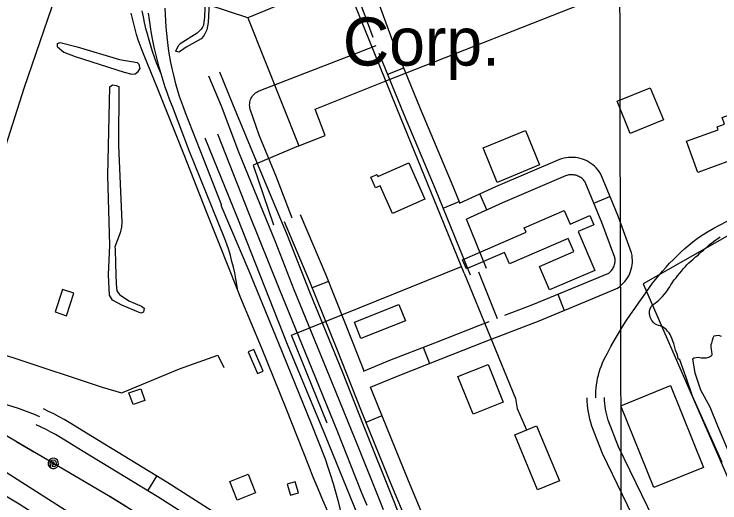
# Model space of a CAD drawing. Extents: x 3355677 to 3393573, y 612928 to 638357.
# Drawn here: x 3369270 to 3370489, y 625871 to 626715 of the extents above; entities that cross this region are included whole.
import ezdxf

# ---------------------------------------------------------------- set-up
doc = ezdxf.new("R2010")
doc.units = 0
for name, color, linetype in [('V-BLDG-IDEN', 7, 'Continuous'), ('V-BLDG-OTLN', 7, 'Continuous'), ('V-GRID-MAJR', 7, 'Continuous'), ('V-RAIL-TRAK', 7, 'Continuous'), ('V-ROAD-CNTR', 7, 'Continuous'), ('V-SITE-OTLN', 7, 'Continuous'), ('V-TOPO-SHOR', 7, 'Continuous'), ('V-UTIL-LINE', 7, 'Continuous')]:
    doc.layers.add(name, color=color, linetype=linetype)

msp = doc.modelspace()

# ---------------------------------------------------------------- linework, layer by layer
at = {"layer": 'V-BLDG-OTLN'}
for points in [[(3370334.541, 626509.493), (3370311.825, 626565.015), (3370368.884, 626588.36), (3370391.6, 626532.841)], [(3370450.886, 626442.143), (3370431.532, 626495.944), (3370486.238, 626515.623), (3370484.401, 626520.731), (3370497.369, 626525.3960000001), (3370493.154, 626537.111), (3370527.913, 626549.616), (3370553.5810000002, 626478.265), (3370518.097, 626465.5), (3370513.555, 626478.126), (3370503.313, 626474.444), (3370507.591, 626462.5430000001)], [(3370080.0810000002, 626484.356), (3370153.397, 626514.527), (3370177.883, 626455.025), (3370104.569, 626424.854)], [(3369952.024, 626458.338), (3369979.45, 626395.598), (3369923.507, 626371.143), (3369902.646, 626418.863), (3369894.3540000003, 626415.238), (3369886.264, 626433.7440000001), (3369897, 626438.436), (3369898.524, 626434.9500000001)], [(3370151.196771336, 626346.5208135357), (3370220.3143963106, 626376.3670606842), (3370230.449386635, 626352.8965567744), (3370264.632069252, 626367.6572606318), (3370271.544652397, 626351.6491733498), (3370244.2526690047, 626339.8639987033), (3370273.163378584, 626272.9128817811), (3370194.988546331, 626239.155567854), (3370177.4082361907, 626279.8678650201), (3370236.746484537, 626305.4911995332), (3370227.0792629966, 626327.8784494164), (3370125.885282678, 626284.1810488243), (3370117.3485023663, 626303.9504348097), (3370051.480639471, 626275.507494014), (3370044.620030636, 626291.3952197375), (3370154.5101335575, 626338.8477641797)], [(3369353.9684876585, 626240.0953796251), (3369340.9960571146, 626201.1780879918), (3369360.454702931, 626194.6918727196), (3369373.4271334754, 626233.6091643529)], [(3369857.822, 626183.652), (3369934.526, 626214.198), (3369945.921, 626185.586), (3369869.217, 626155.04)], [(3369674.321409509, 626132.4011781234), (3369690.2716306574, 626094.7006554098), (3369700.1106629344, 626098.8633229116), (3369684.160441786, 626136.5638456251)], [(3370062.845, 626024.711), (3370036.8370000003, 626089.551), (3370088.838, 626110.412), (3370114.844, 626045.5700000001)], [(3369468.4185546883, 626061.3501930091), (3369488.718836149, 626068.600293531), (3369495.9689366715, 626048.3000120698), (3369475.66865521, 626041.0499115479)], [(3370374.991, 625898.1510000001), (3370318.009, 626039.275), (3370403.7630000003, 626073.9), (3370460.745, 625932.777)], [(3370174.3910000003, 625894.069), (3370135.146, 625989.006), (3370172.681, 626004.524), (3370211.921, 625909.583)], [(3369642.503, 625908.207), (3369674.288, 625921.007), (3369687.2660000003, 625888.779), (3369655.481, 625875.979)], [(3369761.3226157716, 625888.7978005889), (3369755.5225353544, 625907.6480619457), (3369741.9707258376, 625903.4782744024), (3369747.7708062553, 625884.6280130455)]]:
    msp.add_lwpolyline(points, close=True, dxfattribs=at)
msp.add_lwpolyline([(3369642.503, 625908.207), (3369674.288, 625921.007), (3369687.2660000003, 625888.779), (3369655.481, 625875.979), (3369642.503, 625908.207)], dxfattribs=at)
at = {"layer": 'V-GRID-MAJR'}
msp.add_spline([(3370337.43, 618339.636), (3370322.451, 624397.809), (3370307.463, 630459.068), (3370292.4760000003, 636520.349), (3370292.468, 636523.41)], degree=3, dxfattribs=at)
at = {"layer": 'V-RAIL-TRAK'}
for points in [[(3369629.099, 626385.145), (3369597.773, 626464.1240000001), (3369566.041, 626545.1), (3369562.492, 626554.4670000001), (3369559.133, 626563.905), (3369555.963, 626573.405), (3369552.987, 626582.971), (3369550.204, 626592.595), (3369547.613, 626602.272), (3369545.219, 626611.998), (3369543.022, 626621.7710000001), (3369541.021, 626631.587), (3369539.219, 626641.4400000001), (3369537.615, 626651.328), (3369536.21, 626661.246), (3369535.006, 626671.191), (3369533.769, 626682.054), (3369532.7490000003, 626692.937), (3369531.946, 626703.84), (3369531.364, 626714.756), (3369531.004, 626725.682)], [(3369602.696, 626374.135), (3369563.895, 626472.615), (3369517.77, 626587.3640000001), (3369494.494, 626643.881), (3369491.021, 626652.821), (3369487.744, 626661.836), (3369484.6720000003, 626670.921), (3369481.805, 626680.071), (3369479.143, 626689.285), (3369476.687, 626698.556), (3369474.438, 626707.879), (3369472.401, 626717.251)], [(3369524.059, 626612.145), (3369520.0640000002, 626621.703), (3369516.271, 626631.341), (3369512.681, 626641.059), (3369509.295, 626650.848), (3369506.115, 626660.705), (3369503.143, 626670.63), (3369500.38, 626680.612), (3369497.826, 626690.6510000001), (3369495.486, 626700.742), (3369493.356, 626710.877), (3369491.4390000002, 626721.058)], [(3369612.109, 626381.442), (3369573.312, 626478.21), (3369543.558, 626555.711), (3369539.2490000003, 626566.854), (3369535.143, 626578.071), (3369531.244, 626589.361), (3369527.5470000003, 626600.721), (3369524.059, 626612.145), (3369520.778, 626623.632), (3369517.7060000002, 626635.177), (3369514.843, 626646.775), (3369512.193, 626658.424), (3369509.754, 626670.118), (3369507.528, 626681.853), (3369505.515, 626693.629), (3369503.716, 626705.438), (3369502.131, 626717.277)], [(3369908.125, 625859.52), (3369901.663, 625875.7170000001), (3369865.356, 625965.637), (3369820.372, 626077.429), (3369754.052, 626239.452), (3369721.714, 626322.073), (3369658.562, 626477.207), (3369628.21, 626556.581), (3369606.489, 626608.432)], [(3369957.684, 625793.938), (3369925.928, 625874.71), (3369873.448, 626005.536), (3369837.16, 626097.473), (3369782.296, 626232.354), (3369741.272, 626336.0380000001), (3369695.057, 626445.821), (3369647.668, 626559.6510000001), (3369625.577, 626615.139)], [(3369879.758, 625867.085), (3369874.441, 625879.916), (3369869.319, 625892.826), (3369829.074, 625993.272), (3369784.87, 626102.23), (3369728.421, 626240.357), (3369676.338, 626370.373), (3369621.9050000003, 626508.074)], [(3369870.153, 625834.8960000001), (3369808.182, 625987.198), (3369742.634, 626145.179), (3369656.643, 626362.67), (3369600.198, 626501.199)], [(3369627.294798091, 626385.7963358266), (3369675.654, 626271.886), (3369726.576, 626147.128), (3369783.4220000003, 626008.596), (3369807.482, 625947.4400000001), (3369812.289, 625933.323), (3369816.8540000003, 625919.129), (3369821.177, 625904.856), (3369825.257, 625890.514), (3369829.092, 625876.104), (3369832.683, 625861.631), (3369836.0270000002, 625847.098), (3369846.1480111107, 625789.837133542)], [(3369883.9050000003, 625713.876), (3369866.235, 625749.685), (3369863.566, 625755.029), (3369848.389, 625785.407), (3369830.364, 625821.04), (3369812.164, 625856.581), (3369803.523, 625876.182), (3369795.112, 625895.884), (3369786.932, 625915.682), (3369778.984, 625935.574), (3369739.935, 626034.3960000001), (3369697.312, 626139.708), (3369661.769, 626224.778), (3369656.458, 626238.205), (3369624.295, 626319.552), (3369602.696, 626374.135)], [(3369656.458, 626238.205), (3369654.947, 626248.345), (3369653.19, 626258.4450000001), (3369651.193, 626268.4990000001), (3369648.957, 626278.506), (3369646.481, 626288.455), (3369643.767, 626298.34), (3369640.816, 626308.159), (3369637.631, 626317.903), (3369634.215, 626327.569), (3369612.109, 626381.442)]]:
    msp.add_lwpolyline(points, dxfattribs=at)
at = {"layer": 'V-ROAD-CNTR'}
for p, q in [((3369915.440404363, 626611.5666177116), (3369943.229900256, 626622.8690032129)), ((3370086.8816125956, 626377.514903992), (3370074.4207877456, 626404.8046061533)), ((3370271.622831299, 626388.9435402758), (3370299.382617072, 626400.3187015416)), ((3370011.177215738, 626380.5961490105), (3370038.943678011, 626391.9550033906)), ((3370072.389, 626270.582), (3370104.48662975, 626189.5733287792)), ((3369812.932343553, 626253.7992786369), (3369785.088850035, 626242.6305782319)), ((3370209.046746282, 626231.5778869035), (3370220.4740867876, 626203.8395399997)), ((3369976.665028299, 626140.1214520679), (3369987.6278865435, 626112.1962709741)), ((3369905.3151177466, 626021.5837768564), (3369877.5316448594, 626010.2665937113)), ((3369501.087836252, 625892.028424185), (3369516.698487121, 625917.6469249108))]:
    msp.add_line(p, q, dxfattribs=at)
for points in [[(3371438.335, 633192.248), (3371329.862, 632861.564), (3371120.318, 632210.223), (3370873.5100000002, 631453.511), (3370745.514, 631064.268), (3370611.083, 630643.916), (3370474.92, 630218.49), (3370241.9, 629509.257), (3370110.789, 629100.361), (3369991.217, 628758.79), (3369896.0840000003, 628449.875), (3369849.7120000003, 628302.282), (3369716.765, 627909.853), (3369502.761, 627231.4990000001), (3369410.0870000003, 626946.594), (3369287.028, 626587.11), (3369170.031, 626221.437), (3369099.883, 626006.102), (3369057.832, 625864.96), (3368962.467, 625591.361), (3368873.512, 625315.08), (3368759.886, 624967.535), (3368745.667, 624923.599)], [(3370040.032002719, 626389.2946182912), (3370025.46820329, 626424.8954961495), (3369972.038110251, 626552.0374399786), (3369923.329688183, 626671.7982192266), (3369880.401568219, 626788.3002893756)], [(3369890.148909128, 626675.0792281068), (3369852.272431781, 626777.8717106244)], [(3369750.204, 626363.285), (3369723.522, 626433.928), (3369693.304, 626506.333), (3369677.995, 626551.199), (3369677.436, 626553.554), (3369677.094, 626555.952), (3369676.971, 626558.373), (3369677.071, 626560.792), (3369677.393, 626563.194), (3369677.93, 626565.557), (3369678.681, 626567.859), (3369679.64, 626570.085), (3369680.7970000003, 626572.215), (3369682.144, 626574.229), (3369683.67, 626576.113), (3369685.362, 626577.8470000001), (3369687.203, 626579.422), (3369689.181, 626580.821), (3369691.278, 626582.036), (3369693.478, 626583.051), (3369757.41, 626607.5970000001), (3369858.784, 626647.076), (3369895.727691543, 626661.1806172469)], [(3370058.505768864, 626264.90257281), (3369997.75579671, 626413.4045038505), (3369944.3138897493, 626540.5745600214), (3369900.8231792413, 626647.5064038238)], [(3369885.49861452, 626071.3185118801), (3369930.4682446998, 626089.7565579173), (3370007.7250194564, 626120.0859966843), (3370083.819988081, 626150.0422692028), (3370115.205304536, 626162.1303632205), (3370177.073272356, 626185.9597475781), (3370255.860464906, 626218.4176326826), (3370312.2552416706, 626242.0395451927), (3370316.515352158, 626245.1873133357), (3370319.5769424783, 626247.7985500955), (3370322.439770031, 626250.6153558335), (3370325.1012863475, 626253.6207303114), (3370327.5469084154, 626256.8133245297), (3370329.7624188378, 626260.1643347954), (3370331.7365989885, 626263.6618020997), (3370333.4638505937, 626267.2909255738), (3370334.932712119, 626271.0342845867), (3370336.1346578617, 626274.8731935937), (3370337.0617242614, 626278.7720078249), (3370337.72009323, 626282.7371229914), (3370338.094503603, 626286.7430426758), (3370338.189359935, 626290.7622409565), (3370337.999826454, 626294.7735817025), (3370337.5343560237, 626298.7584957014), (3370336.6497657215, 626303.4399209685), (3370313.2761538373, 626366.413107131), (3370283.424068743, 626439.2637215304), (3370280.6998280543, 626443.4258474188), (3370278.2367020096, 626446.6736146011), (3370275.5497711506, 626449.7380370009), (3370272.660513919, 626452.6057326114), (3370269.568411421, 626455.2688261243), (3370266.310030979, 626457.6994891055), (3370262.8914162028, 626459.8991881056), (3370259.311258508, 626461.8635463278), (3370255.608301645, 626463.5633747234), (3370251.8080251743, 626465.0009173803), (3370247.9023755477, 626466.1728819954), (3370243.925558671, 626467.066957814), (3370239.9018798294, 626467.679666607), (3370235.840000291, 626468.0115239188), (3370231.7692110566, 626468.0546295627), (3370227.7057680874, 626467.8175841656), (3370223.6668661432, 626467.293174), (3370219.674705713, 626466.4904318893), (3370215.74911104, 626465.4086705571), (3370211.9591615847, 626464.0753421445), (3370101.550311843, 626417.1922852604), (3370038.84291142, 626388.5593040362)], [(3370118.0118054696, 626195.3596882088), (3370165.9667276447, 626213.8302524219), (3370244.3515350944, 626246.1223673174), (3370297.3327583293, 626268.3144548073), (3370297.8446478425, 626268.6926866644), (3370299.297057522, 626269.9314499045), (3370300.6642299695, 626271.2766441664), (3370301.934713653, 626272.7112696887), (3370303.097091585, 626274.2286754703), (3370304.1555811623, 626275.8296652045), (3370305.0974010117, 626277.4981979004), (3370305.9221494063, 626279.2310744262), (3370306.619287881, 626281.0077154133), (3370307.191342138, 626282.8348064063), (3370307.636275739, 626284.7059921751), (3370307.94990677, 626286.5948770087), (3370308.127496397, 626288.4949573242), (3370308.172640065, 626290.4077590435), (3370308.082173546, 626292.3224182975), (3370307.859643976, 626294.2275042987), (3370307.642234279, 626295.3780790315), (3370285.325846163, 626355.5028928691), (3370256.7519312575, 626425.2342784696), (3370256.1681719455, 626426.1261525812), (3370254.9772979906, 626427.6963853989), (3370253.6782288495, 626429.1779629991), (3370252.279486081, 626430.5662673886), (3370250.787588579, 626431.8511738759), (3370249.203969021, 626433.0325108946), (3370247.5405837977, 626434.1028118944), (3370245.8207414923, 626435.0464536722), (3370244.0296983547, 626435.8686252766), (3370242.1779748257, 626436.5690826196), (3370240.2916244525, 626437.1351180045), (3370238.370441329, 626437.567042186), (3370236.4181201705, 626437.864333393), (3370234.457999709, 626438.0244760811), (3370232.4847889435, 626438.0453704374), (3370230.514231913, 626437.9304158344), (3370228.561133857, 626437.676826), (3370226.625294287, 626437.2875681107), (3370224.72288896, 626436.7633294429), (3370222.8108384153, 626436.0906578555), (3370113.645688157, 626389.7357147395), (3370051.3037309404, 626361.2695994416)], [(3370428.7630000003, 626310.436), (3370435.683, 626316.3420000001), (3370442.735, 626322.089), (3370449.917, 626327.674), (3370457.224, 626333.091), (3370467.901, 626339.446), (3370478.6890000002, 626345.608), (3370489.585, 626351.576), (3370500.5870000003, 626357.3470000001), (3370511.691, 626362.92), (3370522.893, 626368.294), (3370534.19, 626373.463), (3370545.577, 626378.432), (3370557.052, 626383.193), (3370568.613, 626387.75), (3370580.25, 626392.096)], [(3369764.0006667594, 626369.1715937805), (3369808.315854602, 626265.3081539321), (3369855.349940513, 626148.0525003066), (3369874.4251198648, 626099.5356321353)], [(3370086.2722311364, 626276.26142719), (3370051.358520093, 626361.6072030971)], [(3369736.4073332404, 626357.3984062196), (3369780.594145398, 626253.8358460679), (3369827.4680594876, 626136.9794996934), (3369852.1871394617, 626074.1076219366), (3369870.474652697, 626027.5913774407), (3369921.8530427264, 625901.4583911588), (3369949.028685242, 625836.8301166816)], [(3370274.7660000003, 626053.099), (3370274.782, 626058.71), (3370275.014, 626064.3200000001), (3370275.4620000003, 626069.915), (3370276.128, 626075.487), (3370277.004, 626081.031), (3370278.096, 626086.536), (3370279.399, 626091.996), (3370280.912, 626097.403), (3370282.63, 626102.7440000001), (3370284.553, 626108.018), (3370286.679, 626113.211), (3370289.004, 626118.321), (3370294.914, 626129.8640000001), (3370301.038, 626141.294), (3370307.37, 626152.609), (3370313.911, 626163.803), (3370320.66, 626174.879), (3370327.61, 626185.823), (3370334.762, 626196.6410000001), (3370342.112, 626207.323), (3370349.659, 626217.868), (3370357.401, 626228.27), (3370362.455, 626235.835), (3370367.682, 626243.282), (3370373.078, 626250.606), (3370378.6410000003, 626257.804), (3370384.367, 626264.872), (3370390.255, 626271.811), (3370396.298, 626278.61), (3370402.4960000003, 626285.268), (3370408.844, 626291.785), (3370415.343, 626298.152), (3370421.982, 626304.372), (3370428.7630000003, 626310.436)], [(3369873.8400838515, 626098.9621137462), (3369919.2957553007, 626117.5994420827), (3369996.7489805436, 626148.0060033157), (3370072.934011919, 626177.9977307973), (3370090.6053079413, 626184.8038526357)], [(3369314.309, 626020.023), (3369305.316, 626023.921), (3369296.232, 626027.5970000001), (3369287.063, 626031.052), (3369277.81, 626034.284), (3369268.481, 626037.29), (3369242.236, 626045.201), (3369216.046, 626053.312), (3369189.9220000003, 626061.618), (3369163.857, 626070.1240000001), (3369128.613, 626082.227)], [(3369885.2379425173, 626072.0329226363), (3369898.3273473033, 626038.7386225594), (3369949.5729572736, 625912.9316088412), (3369976.9073147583, 625847.9258833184), (3369983.398748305, 625830.6548122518), (3369984.320611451, 625828.8658786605), (3369985.649004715, 625825.4439937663), (3369986.611835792, 625821.903090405), (3369986.7355892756, 625821.1372267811)], [(3370528.1944521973, 625370.5460073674), (3370525.7770270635, 625377.058751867), (3370522.826107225, 625385.589871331), (3370514.502825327, 625409.8442400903), (3370505.974665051, 625433.9303021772), (3370497.2114838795, 625457.9308586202), (3370488.2184726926, 625481.8472567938), (3370478.9920590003, 625505.677435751), (3370469.5932715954, 625529.2717626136), (3370431.640676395, 625616.8068933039), (3370388.5500650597, 625725.9997091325), (3370346.94898514, 625831.9916104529), (3370286.7354201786, 625956.448313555), (3370268.2010246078, 626004.0365160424), (3370266.277067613, 626010.1389246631), (3370264.645244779, 626016.1094115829), (3370263.242417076, 626022.1376004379), (3370262.0739709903, 626028.2181541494), (3370261.1406530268, 626034.3387783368), (3370260.4444803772, 626040.4940037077), (3370259.9868776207, 626046.6655763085), (3370259.7756185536, 626052.5619114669)], [(3370497.2967284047, 625540.7922373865), (3370459.363323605, 625628.2831066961), (3370416.4659349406, 625736.9862908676), (3370374.4550148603, 625844.0223895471), (3370314.258579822, 625968.443686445), (3370296.5149753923, 626014.0014839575), (3370295.0629323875, 626018.607075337), (3370293.734755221, 626023.4665884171), (3370292.593582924, 626028.3703995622), (3370291.64402901, 626033.3118458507), (3370290.8853469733, 626038.2872216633), (3370290.3195196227, 626043.2899962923), (3370289.947122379, 626048.3124236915), (3370289.7563814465, 626053.6360885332)], [(3369624.754656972, 625849.1751996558), (3369535.8034879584, 625906.0052796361), (3369405.281448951, 625985.5389730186), (3369365.4469272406, 626010.1814883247), (3369356.6815338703, 626015.3221105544), (3369347.7911781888, 626020.24690924), (3369338.7857276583, 626024.9586173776), (3369329.6650988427, 626029.4473526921), (3369320.605741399, 626033.6373691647)], [(3369609.109343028, 625823.5708003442), (3369519.9205120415, 625880.5527203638), (3369389.5845510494, 625959.9730269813), (3369349.96507276, 625984.4825116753), (3369341.82246613, 625989.2578894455), (3369333.5668218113, 625993.83109076), (3369325.206272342, 625998.2053826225), (3369316.7429011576, 626002.3706473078), (3369308.0122586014, 626006.4086308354)]]:
    msp.add_lwpolyline(points, dxfattribs=at)
at = {"layer": 'V-SITE-OTLN'}
msp.add_lwpolyline([(3370729.5, 626873.73), (3370829.338, 626518.101), (3370356.964, 626249.547), (3370645.026, 625589.0260000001), (3370516.448, 625120.2710000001), (3369107.725, 626018.477), (3367969.4, 626744.274)], dxfattribs=at)
at = {"layer": 'V-TOPO-SHOR'}
for points in [[(3369608.355, 626757.5700000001), (3369605.1010000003, 626701.133), (3369602.8740000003, 626688.149), (3369599.503, 626681.37), (3369597.257, 626677.415), (3369593.316, 626672.8910000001), (3369567.395, 626658.158), (3369557.251, 626651.362), (3369554.435, 626649.6630000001), (3369548.789, 626651.344)], [(3369599.932, 626740.622), (3369598.873, 626710.711), (3369597.2120000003, 626696.601), (3369595.528, 626692.6460000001), (3369593.2800000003, 626689.254), (3369586.523, 626682.4670000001), (3369557.223, 626664.343), (3369553.843, 626660.947), (3369548.789, 626651.344)], [(3369345.037, 626659.079), (3369345.089, 626664.638), (3369349.738, 626666.448), (3369379.311, 626658.768), (3369452.295, 626636.795), (3369472.648, 626633.829), (3369482.821, 626631.884), (3369483.738, 626630.9500000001), (3369485.573, 626629.08), (3369487.3510000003, 626620.726)], [(3369345.037, 626659.079), (3369356.0700000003, 626649.716), (3369375.454, 626642.128), (3369460.436, 626615.414), (3369473.3710000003, 626611.59), (3369478.938, 626612.4670000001), (3369484.531, 626616.12), (3369487.3510000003, 626620.726)], [(3369435.643, 626316.336), (3369432.11, 626436.7980000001), (3369435.356, 626589.6190000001), (3369440.022, 626593.283), (3369446.497, 626592.296), (3369451.112, 626590.404), (3369450.184, 626488.51), (3369456.3850000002, 626355.981), (3369455.384, 626347.652), (3369453.438, 626337.48), (3369443.9560000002, 626313.481), (3369444.683, 626309.852)], [(3370416.842, 626124.289), (3370415.197, 626128.227), (3370412.738, 626134.974), (3370410.841, 626142.277), (3370409.4790000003, 626146.491), (3370408.113, 626150.428), (3370406.747, 626154.081), (3370405.105, 626158.2980000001), (3370403.176, 626161.96), (3370401.5270000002, 626165.337), (3370399.0300000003, 626168.161), (3370396.808, 626170.422), (3370393.751, 626172.9720000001), (3370390.132, 626175.528), (3370386.22, 626176.964), (3370383.146, 626177.832), (3370380.357, 626178.979), (3370377.006, 626180.41), (3370374.506, 626182.676), (3370371.737, 626186.341), (3370368.986, 626191.971), (3370367.639, 626197.868), (3370367.686, 626202.91), (3370368.558, 626206.545), (3370370.84, 626210.727), (3370373.951, 626214.061), (3370377.617, 626216.549), (3370380.437, 626218.485), (3370383.259, 626220.701), (3370386.937, 626224.59), (3370390.048, 626227.924), (3370393.7260000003, 626231.813), (3370396.845, 626235.987), (3370399.69, 626240.443), (3370402.526, 626244.341), (3370404.521, 626247.966), (3370406.225, 626250.47), (3370407.929, 626252.977), (3370410.483, 626256.596), (3370413.598, 626260.211), (3370415.869, 626263.551), (3370419.836, 626268.28), (3370422.668, 626271.616), (3370426.355, 626276.345), (3370429.7460000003, 626279.677), (3370432.294, 626282.454), (3370435.685, 626285.786), (3370438.794, 626288.559), (3370443.032, 626292.444), (3370447.269, 626296.327), (3370451.5, 626299.373), (3370454.328, 626302.148), (3370457.1550000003, 626304.925), (3370461.105, 626307.97), (3370463.366, 626310.1900000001), (3370468.451, 626314.628), (3370472.1240000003, 626317.956), (3370474.663, 626319.8960000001), (3370478.3310000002, 626322.662), (3370482.001, 626325.712), (3370485.667, 626328.2000000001), (3370489.894, 626330.963)], [(3369444.683, 626309.852), (3369445.25, 626283.617), (3369446.555, 626249.707), (3369447.6550000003, 626237.591), (3369452.039, 626231.498), (3369468.079, 626220.455), (3369490.191, 626211.3740000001), (3369494.599, 626207.702), (3369493.728, 626200.852), (3369489.276, 626199.277), (3369456.307, 626212.8960000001), (3369439.841, 626221.52), (3369434.6720000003, 626230.042), (3369433.38, 626265.1630000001), (3369435.643, 626316.336)], [(3370492.247, 626158.906), (3370487.498, 626160.35), (3370483.0130000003, 626160.111), (3370479.0810000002, 626159.025), (3370476.809, 626155.685), (3370475.933, 626151.769), (3370474.491, 626147.3), (3370473.901, 626144.2220000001), (3370473.873, 626140.862), (3370474.3910000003, 626136.372), (3370474.6380000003, 626132.729), (3370475.4390000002, 626128.518), (3370474.569, 626125.164), (3370471.19, 626123.234), (3370465.289, 626121.606), (3370460.522, 626121.088), (3370456.88, 626121.123), (3370452.407, 626122.284), (3370448.203, 626122.042), (3370444.8340000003, 626121.231), (3370441.739, 626119.859)], [(3370419.8710000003, 626118.379), (3370417.364, 626120.082), (3370416.842, 626124.289)], [(3370493.066, 625941.192), (3370476.3140000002, 625978.328), (3370441.717, 626055.976), (3370430.799, 626087.738), (3370419.8710000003, 626118.379)], [(3370441.739, 626119.859), (3370445.723, 626095.728), (3370455.543, 626066.4990000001), (3370471.806, 626037.21), (3370484.958, 626004.588), (3370507.732, 625951.704)], [(3370430.504, 625146.887), (3370337.515, 625209.327), (3370227.539, 625274.897), (3370157.2800000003, 625314.684), (3370080.702, 625369.458), (3369985.605, 625429.243), (3369849.64, 625521.28), (3369783.805, 625559.412), (3369691.098, 625615.5430000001), (3369553.043, 625699.53), (3369479.196, 625744.191), (3369405.343, 625788.042), (3369278.563, 625869.506), (3369175.006, 625930.982), (3369124.855, 625962.917), (3369109.894, 625970.157)]]:
    msp.add_lwpolyline(points, dxfattribs=at)
at = {"layer": 'V-UTIL-LINE'}
for points in [[(3370599.107000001, 625159.678), (3369953.9810000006, 625561.08), (3369432.9910000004, 625883.6950000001), (3369003.6380000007, 626135.603), (3368625.6310000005, 626361.608), (3368231.9230000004, 626619.296), (3367851.3420000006, 626850.742), (3367382.4440000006, 627145.688), (3366865.0070000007, 627444.443), (3366480.0110000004, 627712.302), (3366027.5560000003, 627988.306), (3365574.4170000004, 628269.76), (3365118.5640000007, 628541.742), (3364545.6820000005, 628879.674), (3364115.4740000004, 629158.0970000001), (3363633.0490000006, 629456.0920000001), (3363159.6980000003, 629754.207), (3362684.9140000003, 630044.085), (3362215.6850000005, 630326.1190000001), (3361710.5580000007, 630626.715), (3361234.5570000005, 630908.469), (3360733.4950000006, 631217.041), (3359805.2310000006, 631780.1630000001)], [(3369761.953, 626488.129), (3369807.165, 626505.911), (3369790.088, 626551.123), (3369914.074, 626601.053), (3370282.825, 626746.158), (3370214.526, 626924.885)], [(3370047.415, 626268.192), (3369938.611, 626534.501), (3369840.467, 626778.209), (3369673.7600000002, 626709.235), (3369292.43, 626834.417)], [(3369673.7600000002, 626709.235), (3369761.953, 626488.129), (3369682.841, 626454.711), (3369718.435, 626351.564)], [(3369810.972, 626008.856), (3369749.47, 626160.952), (3370042.713, 626279.7000000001)], [(3370047.415, 626268.192), (3370135.985, 626051.823), (3370139.235, 626034.368), (3370155.259, 625997.321)], [(3369083.1720000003, 626187.241), (3369116.399, 626175.192), (3369120.9020000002, 626170.607), (3369207.404, 626142.92), (3369218.723, 626137.892), (3369260.2770000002, 626125.012), (3369269.718, 626121.895), (3369421.928, 626071.258), (3369455.554, 626061.481), (3369460.495, 626063.33), (3369555.566, 626102.998), (3369622.077, 626126.638), (3369632.487, 626104.9500000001)], [(3369304.1320000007, 625959.299), (3369274.8070000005, 625976.505)], [(3369337.7730000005, 625939.561), (3369337.9880000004, 625936.692), (3369339.7890000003, 625938.165), (3369339.5150000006, 625940.897), (3369336.8410000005, 625942.09), (3369334.9850000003, 625939.2440000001), (3369336.0550000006, 625934.68), (3369340.3010000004, 625934.251), (3369343.7890000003, 625937.639), (3369342.857000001, 625942.122), (3369339.5840000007, 625945.167), (3369334.8220000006, 625944.399), (3369331.7620000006, 625939.823), (3369333.2190000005, 625931.7980000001), (3369336.536000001, 625930.6460000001), (3369340.0420000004, 625930.851), (3369343.2020000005, 625932.382), (3369345.536000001, 625935.006), (3369346.6880000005, 625938.323), (3369346.4830000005, 625941.829), (3369344.9520000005, 625944.99), (3369342.3280000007, 625947.323), (3369339.0110000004, 625948.475), (3369335.5050000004, 625948.27), (3369332.3440000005, 625946.7390000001), (3369330.0110000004, 625944.115), (3369328.8590000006, 625940.7980000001), (3369329.0640000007, 625937.292), (3369330.5950000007, 625934.132), (3369333.2190000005, 625931.7980000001)], [(3369400.7330000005, 625902.622), (3369371.4080000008, 625919.828)], [(3369464.107000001, 625864.426), (3369435.2010000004, 625882.327)]]:
    msp.add_lwpolyline(points, dxfattribs=at)

# ---------------------------------------------------------------- texts
at = {"layer": 'V-BLDG-IDEN'}
msp.add_text(' Corp.', height=82.99983200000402, rotation=359.9880981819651, dxfattribs=at).set_placement((3369807.082348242, 626626.5717202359))

doc.saveas('drawing.dxf')
